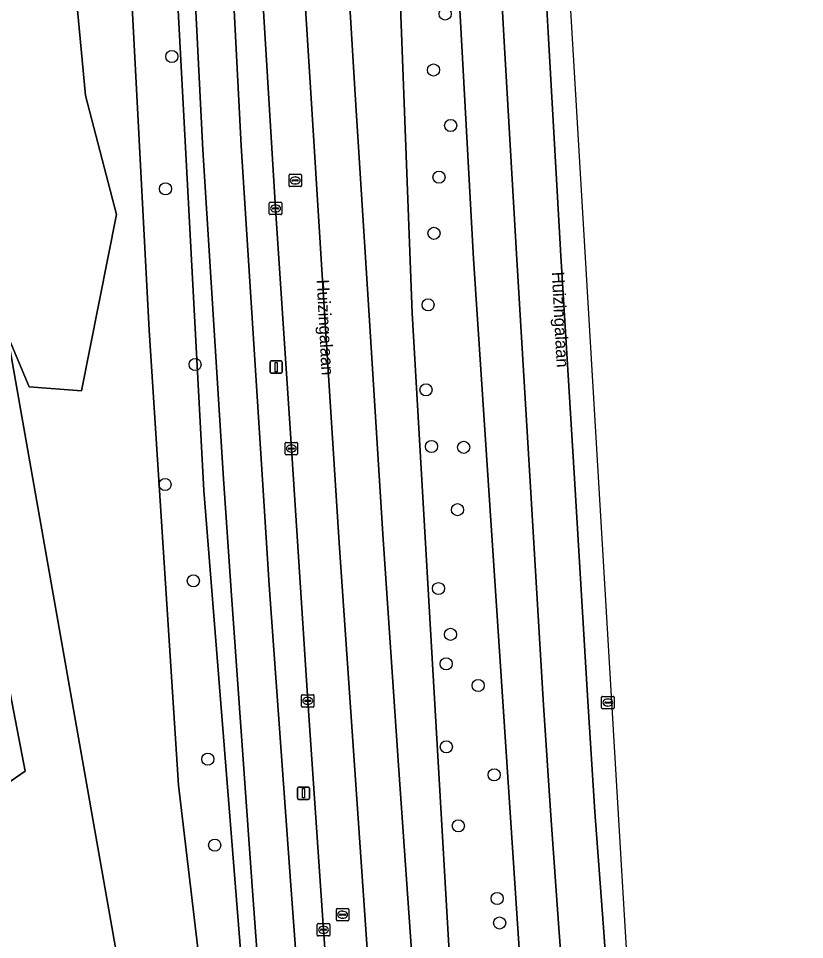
# Model space of a CAD drawing. Extents: x 158472 to 159562, y 388525 to 389606.
# Drawn here: x 159413 to 159476.4, y 389328.4 to 389402.7 of the extents above; entities that cross this region are included whole.
import ezdxf

# ---------------------------------------------------------------- set-up
doc = ezdxf.new("R2010")
doc.units = 0
for name, color, linetype in [('IMGEO_Berm_groen', 7, 'Continuous'), ('IMGEO_Boom', 7, 'Continuous'), ('IMGEO_Fietspad_gesloten', 7, 'Continuous'), ('IMGEO_Gemengd_bos', 7, 'Continuous'), ('IMGEO_Groenvoorziening', 7, 'Continuous'), ('IMGEO_Kolk', 7, 'Continuous'), ('IMGEO_Lichtmast', 7, 'Continuous'), ('IMGEO_Loofbos', 7, 'Continuous'), ('IMGEO_Openbare_ruimte_label', 7, 'Continuous'), ('IMGEO_OVBaan_gesloten', 7, 'Continuous'), ('IMGEO_Rijbaan_regionaal_gesloten', 7, 'Continuous'), ('IMGEO_Rioolput', 7, 'Continuous')]:
    doc.layers.add(name, color=color, linetype=linetype)

msp = doc.modelspace()

# ---------------------------------------------------------------- linework, layer by layer
at = {"layer": 'IMGEO_Berm_groen'}
for points in [[(159462.413, 389257.635), (159461.317, 389270.868), (159458.683, 389302.364), (159457.234, 389320.414), (159456.576, 389329.28), (159455.933, 389338.361), (159455.343, 389347.27), (159454.267, 389365.293), (159453.188, 389383.221), (159452.141, 389401.253), (159451.155, 389419.217), (159450.672, 389428.191), (159449.926, 389441.726), (159449.437, 389450.675), (159449.022, 389459.654), (159448.651, 389468.489), (159448.294, 389477.475)], [(159439.042, 389414.768), (159440.159, 389396.511), (159441.279, 389378.681), (159442.401, 389360.642), (159443.618, 389342.795), (159444.87, 389324.774), (159446.202, 389306.754), (159447.563, 389288.851), (159449.045, 389270.997), (159449.904, 389262.075), (159451.513, 389248.857), (159452.146, 389244.331)], [(159430.128, 389408.571), (159430.962, 389392.384), (159432.663, 389365.441), (159433.209, 389356.932), (159434.924, 389333.087), (159437.028, 389304.706), (159439.142, 389275.926), (159440.566, 389256.138), (159442.243, 389231.563), (159443.721, 389209.728), (159444.203, 389201.317), (159444.695, 389192.269)], [(159446.463, 389224.322), (159446.293, 389228.525), (159446.181, 389230.749), (159445.92, 389234.751), (159445.67, 389237.734), (159445.163, 389242.723), (159444.466, 389248.831), (159443.46, 389256.982), (159442.907, 389261.963), (159442.348, 389268.114), (159441.368, 389279.284), (159440.556, 389289.453), (159439.066, 389308.792), (159437.593, 389329.144), (159436.324, 389347.61), (159435.001, 389367.961), (159433.726, 389387.33), (159432.498, 389407.699)]]:
    msp.add_lwpolyline(points, dxfattribs=at)
for points in [[(159429.524, 389365.522), (159427.85, 389392.06), (159427.019, 389408.625), (159426.613, 389418.069), (159425.013, 389450.143), (159424.18, 389469.944), (159422.537, 389469.768), (159423.302, 389451.637), (159427.938, 389364.58), (159435.062, 389275.325), (159436.082, 389260.026), (159436.417, 389257.448), (159436.447, 389257.47), (159437.196, 389258.35), (159436.06, 389275.392), (159433.891, 389304.797), (159431.846, 389332.651), (159430.139, 389356.523)], [(159447.021, 389450.42), (159439.77, 389452.598), (159440.853, 389437.731), (159443.361, 389414.941), (159444.742, 389378.885), (159447.897, 389324.587), (159448.596, 389307.277), (159451.86, 389272.896), (159455.276, 389242.287), (159456.795, 389230.456), (159460.47, 389231.358), (159459.807, 389244.513), (159455.54, 389294.641), (159452.077, 389347.167), (159449.698, 389383.274), (159446.893, 389434.288), (159448.022, 389435.479)], [(159447.021, 389450.42), (159448.022, 389435.479), (159446.893, 389434.288), (159449.698, 389383.274), (159452.077, 389347.167), (159455.54, 389294.641), (159459.807, 389244.513), (159460.47, 389231.358), (159456.795, 389230.456), (159455.276, 389242.287), (159451.86, 389272.896), (159448.596, 389307.277), (159447.897, 389324.587), (159444.742, 389378.885), (159443.361, 389414.941), (159440.853, 389437.731), (159439.77, 389452.598)]]:
    msp.add_lwpolyline(points, close=True, dxfattribs=at)
at = {"layer": 'IMGEO_Boom'}
for centre in [(159447.408, 389403.015), (159425.356, 389399.581), (159446.472, 389398.497), (159447.851, 389394.017), (159446.909, 389389.85), (159424.857, 389388.91), (159446.505, 389385.324), (159446.028, 389379.558), (159427.235, 389374.745), (159445.862, 389372.693), (159446.306, 389368.123), (159448.901, 389368.062), (159424.815, 389365.065), (159448.408, 389363.03), (159427.098, 389357.297), (159446.871, 389356.666), (159447.831, 389352.974), (159447.493, 389350.592), (159450.066, 389348.846), (159447.499, 389343.902), (159428.262, 389342.905), (159451.363, 389341.642), (159448.468, 389337.53), (159428.82, 389335.974), (159451.602, 389331.668), (159451.798, 389329.695)]:
    msp.add_circle(centre, 0.489, dxfattribs=at)
at = {"layer": 'IMGEO_Fietspad_gesloten'}
for points in [[(159427.019, 389408.625), (159427.85, 389392.06), (159429.524, 389365.522), (159430.139, 389356.523), (159431.846, 389332.651), (159433.891, 389304.797), (159436.06, 389275.392), (159437.196, 389258.35), (159436.447, 389257.47), (159436.417, 389257.448), (159435.317, 389256.654)], [(159440.566, 389256.138), (159439.142, 389275.926), (159437.028, 389304.706), (159434.924, 389333.087), (159433.209, 389356.932), (159432.663, 389365.441), (159430.962, 389392.384), (159430.128, 389408.571)]]:
    msp.add_lwpolyline(points, dxfattribs=at)
at = {"layer": 'IMGEO_Gemengd_bos'}
for points in [[(159413.859, 389372.934), (159418.077, 389372.622), (159420.905, 389386.841), (159418.398, 389396.44), (159416.599, 389415.703), (159414.262, 389438.927), (159408.126, 389439.636), (159403.47, 389452.315), (159398.925, 389454.044), (159396.85, 389451.277), (159396.205, 389449.369), (159399.001, 389445.359), (159401.113, 389441.439), (159402.605, 389437.663), (159403.306, 389435.11), (159403.999, 389431.277), (159406.443, 389411.056), (159409.806, 389390.164), (159412.107, 389377.113)], [(159413.528, 389341.942), (159406.794, 389376.929), (159402.726, 389376.788), (159406.293, 389336.977)]]:
    msp.add_lwpolyline(points, close=True, dxfattribs=at)
at = {"layer": 'IMGEO_Groenvoorziening'}
msp.add_lwpolyline([(159422.537, 389469.768), (159419.47, 389469.438), (159419.246, 389459.202), (159420.283, 389439.398), (159423.523, 389377.509), (159425.887, 389340.806), (159429.3, 389312.223), (159436.082, 389260.026), (159435.062, 389275.325), (159427.938, 389364.58), (159423.302, 389451.637)], close=True, dxfattribs=at)
at = {"layer": 'IMGEO_Kolk'}
for p, q in [((159433.225, 389386.904), (159433.225, 389387.756)), ((159433.3, 389387.83), (159434.152, 389387.83)), ((159434.226, 389387.756), (159434.226, 389386.904)), ((159433.484, 389387.324), (159433.484, 389387.336)), ((159433.922, 389387.287), (159433.524, 389387.287)), ((159433.527, 389387.373), (159433.925, 389387.373)), ((159433.736, 389387.05), (159433.711, 389387.05)), ((159433.713, 389387.61), (159433.738, 389387.61)), ((159433.968, 389387.336), (159433.968, 389387.324)), ((159434.152, 389386.83), (159433.3, 389386.83)), ((159434.5, 389367.535), (159434.5, 389368.387)), ((159434.575, 389368.461), (159435.427, 389368.461)), ((159435.501, 389368.387), (159435.501, 389367.535)), ((159434.759, 389367.955), (159434.759, 389367.967)), ((159435.197, 389367.918), (159434.799, 389367.918)), ((159434.802, 389368.004), (159435.2, 389368.004)), ((159435.011, 389367.681), (159434.986, 389367.681)), ((159434.988, 389368.241), (159435.013, 389368.241)), ((159435.243, 389367.967), (159435.243, 389367.955)), ((159435.427, 389367.461), (159434.575, 389367.461)), ((159435.823, 389347.184), (159435.823, 389348.036)), ((159435.898, 389348.11), (159436.75, 389348.11)), ((159436.082, 389347.604), (159436.082, 389347.616)), ((159436.125, 389347.653), (159436.523, 389347.653)), ((159436.311, 389347.89), (159436.336, 389347.89)), ((159436.566, 389347.616), (159436.566, 389347.604)), ((159436.824, 389348.036), (159436.824, 389347.184)), ((159436.75, 389347.11), (159435.898, 389347.11)), ((159436.52, 389347.567), (159436.122, 389347.567)), ((159436.334, 389347.33), (159436.309, 389347.33)), ((159437.092, 389328.718), (159437.092, 389329.57)), ((159437.167, 389329.644), (159438.019, 389329.644)), ((159437.351, 389329.138), (159437.351, 389329.15)), ((159437.789, 389329.101), (159437.391, 389329.101)), ((159437.394, 389329.187), (159437.792, 389329.187)), ((159437.58, 389329.424), (159437.605, 389329.424)), ((159437.835, 389329.15), (159437.835, 389329.138)), ((159438.093, 389329.57), (159438.093, 389328.718)), ((159438.019, 389328.644), (159437.167, 389328.644)), ((159437.603, 389328.864), (159437.578, 389328.864))]:
    msp.add_line(p, q, dxfattribs=at)
for points in [[(159433.225, 389386.904), (159433.225, 389387.756)], [(159433.3, 389387.83), (159434.152, 389387.83)], [(159434.226, 389387.756), (159434.226, 389386.904)], [(159434.152, 389386.83), (159433.3, 389386.83)], [(159434.5, 389367.535), (159434.5, 389368.387)], [(159434.575, 389368.461), (159435.427, 389368.461)], [(159435.501, 389368.387), (159435.501, 389367.535)], [(159435.427, 389367.461), (159434.575, 389367.461)], [(159435.823, 389347.184), (159435.823, 389348.036)], [(159435.898, 389348.11), (159436.75, 389348.11)], [(159436.824, 389348.036), (159436.824, 389347.184)], [(159436.75, 389347.11), (159435.898, 389347.11)], [(159437.092, 389328.718), (159437.092, 389329.57)], [(159437.167, 389329.644), (159438.019, 389329.644)], [(159438.093, 389329.57), (159438.093, 389328.718)], [(159438.019, 389328.644), (159437.167, 389328.644)]]:
    msp.add_lwpolyline(points, dxfattribs=at)
for centre, radius, start, end in [((159433.302, 389387.754), 0.0765, 91.55205, 178.44795), ((159433.302, 389387.754), 0.0765, 91.55205, 178.44795), ((159434.15, 389387.754), 0.0765, 1.55205, 88.44795), ((159434.15, 389387.754), 0.0765, 1.55205, 88.44795), ((159433.524, 389387.333), 0.0403, 85.87752, 175.75265), ((159433.521, 389387.323), 0.0366, 178.93798, 274.71019), ((159433.925, 389387.33), 0.043, 264.86636, 352.45326), ((159433.929, 389387.335), 0.0386, 1.73085, 96.63898), ((159433.302, 389386.906), 0.0765, 181.55205, 268.44795), ((159433.302, 389386.906), 0.0765, 181.55205, 268.44795), ((159434.15, 389386.906), 0.0765, 271.55205, 358.44795), ((159434.15, 389386.906), 0.0765, 271.55205, 358.44795), ((159434.577, 389368.385), 0.0765, 91.55205, 178.44795), ((159434.577, 389368.385), 0.0765, 91.55205, 178.44795), ((159435.425, 389368.385), 0.0765, 1.55205, 88.44795), ((159435.425, 389368.385), 0.0765, 1.55205, 88.44795), ((159434.799, 389367.964), 0.0403, 85.87752, 175.75265), ((159434.796, 389367.954), 0.0366, 178.93798, 274.71019), ((159435.2, 389367.961), 0.043, 264.86636, 352.45326), ((159435.204, 389367.966), 0.0386, 1.73085, 96.63898), ((159434.577, 389367.537), 0.0765, 181.55205, 268.44795), ((159434.577, 389367.537), 0.0765, 181.55205, 268.44795), ((159435.425, 389367.537), 0.0765, 271.55205, 358.44795), ((159435.425, 389367.537), 0.0765, 271.55205, 358.44795), ((159435.9, 389348.034), 0.0765, 91.55205, 178.44795), ((159435.9, 389348.034), 0.0765, 91.55205, 178.44795), ((159436.122, 389347.613), 0.0403, 85.87752, 175.75265), ((159436.119, 389347.603), 0.0366, 178.93798, 274.71019), ((159436.523, 389347.61), 0.043, 264.86636, 352.45326), ((159436.527, 389347.615), 0.0386, 1.73085, 96.63898), ((159436.748, 389348.034), 0.0765, 1.55205, 88.44795), ((159436.748, 389348.034), 0.0765, 1.55205, 88.44795), ((159435.9, 389347.186), 0.0765, 181.55205, 268.44795), ((159435.9, 389347.186), 0.0765, 181.55205, 268.44795), ((159436.748, 389347.186), 0.0765, 271.55205, 358.44795), ((159436.748, 389347.186), 0.0765, 271.55205, 358.44795), ((159437.169, 389329.568), 0.0765, 91.55205, 178.44795), ((159437.169, 389329.568), 0.0765, 91.55205, 178.44795), ((159437.391, 389329.147), 0.0403, 85.87752, 175.75265), ((159437.388, 389329.137), 0.0366, 178.93798, 274.71019), ((159437.792, 389329.144), 0.043, 264.86636, 352.45326), ((159437.796, 389329.149), 0.0386, 1.73085, 96.63898), ((159438.017, 389329.568), 0.0765, 1.55205, 88.44795), ((159438.017, 389329.568), 0.0765, 1.55205, 88.44795), ((159437.169, 389328.72), 0.0765, 181.55205, 268.44795), ((159437.169, 389328.72), 0.0765, 181.55205, 268.44795), ((159438.017, 389328.72), 0.0765, 271.55205, 358.44795), ((159438.017, 389328.72), 0.0765, 271.55205, 358.44795)]:
    msp.add_arc(centre, radius, start, end, dxfattribs=at)
for centre, major_axis, ratio, start_param, end_param in [((159433.712, 389387.33), (-0.387, 0.002), 0.722429, 4.712389, 7.853982), ((159433.737, 389387.33), (-0.39, 0.002), 0.717154, 1.570796, 4.712389), ((159434.987, 389367.961), (-0.387, 0.002), 0.722429, 4.712389, 7.853982), ((159435.012, 389367.961), (-0.39, 0.002), 0.717154, 1.570796, 4.712389), ((159436.31, 389347.61), (-0.387, 0.002), 0.722429, 4.712389, 7.853982), ((159436.335, 389347.61), (-0.39, 0.002), 0.717154, 1.570796, 4.712389), ((159437.579, 389329.144), (-0.387, 0.002), 0.722429, 4.712389, 7.853982), ((159437.604, 389329.144), (-0.39, 0.002), 0.717154, 1.570796, 4.712389)]:
    msp.add_ellipse(centre, major_axis=major_axis, ratio=ratio, start_param=start_param, end_param=end_param, dxfattribs=at)
at = {"layer": 'IMGEO_Lichtmast'}
for p, q in [((159433.279, 389374.133), (159433.279, 389374.933)), ((159433.279, 389374.933), (159433.279, 389374.133)), ((159433.379, 389375.033), (159434.169, 389375.033)), ((159434.169, 389375.033), (159433.379, 389375.033)), ((159434.269, 389374.933), (159434.269, 389374.133)), ((159434.269, 389374.133), (159434.269, 389374.933)), ((159434.169, 389374.033), (159433.379, 389374.033)), ((159433.379, 389374.033), (159434.169, 389374.033)), ((159435.485, 389339.755), (159435.485, 389340.555)), ((159435.485, 389340.555), (159435.485, 389339.755)), ((159435.585, 389340.655), (159436.375, 389340.655)), ((159436.375, 389340.655), (159435.585, 389340.655)), ((159436.475, 389340.555), (159436.475, 389339.755)), ((159436.475, 389339.755), (159436.475, 389340.555)), ((159436.375, 389339.655), (159435.585, 389339.655)), ((159435.585, 389339.655), (159436.375, 389339.655))]:
    msp.add_line(p, q, dxfattribs=at)
for points in [[(159433.699, 389374.908), (159433.849, 389374.908), (159433.849, 389374.158), (159433.699, 389374.158), (159433.699, 389374.908)], [(159435.905, 389340.53), (159436.055, 389340.53), (159436.055, 389339.78), (159435.905, 389339.78), (159435.905, 389340.53)]]:
    msp.add_lwpolyline(points, dxfattribs=at)
for centre, start, end in [((159433.379, 389374.933), 90, 180), ((159433.379, 389374.933), 90, 180), ((159434.169, 389374.933), 0, 90), ((159434.169, 389374.933), 360, 90), ((159433.379, 389374.133), 180, 270), ((159433.379, 389374.133), 180, 270), ((159434.169, 389374.133), 270, 0), ((159434.169, 389374.133), 270, 0), ((159435.585, 389340.555), 90, 180), ((159435.585, 389340.555), 90, 180), ((159436.375, 389340.555), 0, 90), ((159436.375, 389340.555), 360, 90), ((159435.585, 389339.755), 180, 270), ((159435.585, 389339.755), 180, 270), ((159436.375, 389339.755), 270, 0), ((159436.375, 389339.755), 270, 0)]:
    msp.add_arc(centre, 0.1, start, end, dxfattribs=at)
at = {"layer": 'IMGEO_Loofbos'}
for points in [[(159423.523, 389377.509), (159420.283, 389439.398), (159414.262, 389438.927), (159416.599, 389415.703), (159418.398, 389396.44), (159420.905, 389386.841), (159418.077, 389372.622), (159413.859, 389372.934), (159412.107, 389377.113), (159421.596, 389323.285), (159425.169, 389304.733), (159432.241, 389266.439), (159432.963, 389256.159), (159433.752, 389256.173), (159433.963, 389256.195)], [(159435.317, 389256.654), (159436.417, 389257.448), (159436.082, 389260.026), (159429.3, 389312.223), (159425.887, 389340.806), (159423.523, 389377.509)], [(159432.241, 389266.439), (159425.169, 389304.733), (159421.596, 389323.285), (159412.107, 389377.113), (159406.794, 389376.929), (159413.528, 389341.942), (159406.293, 389336.977), (159406.951, 389329.629)]]:
    msp.add_lwpolyline(points, dxfattribs=at)
at = {"layer": 'IMGEO_OVBaan_gesloten'}
for points in [[(159451.155, 389419.217), (159452.141, 389401.253), (159453.188, 389383.221), (159454.267, 389365.293), (159455.343, 389347.27), (159455.933, 389338.361), (159456.576, 389329.28), (159457.234, 389320.414), (159458.683, 389302.364), (159461.317, 389270.868), (159462.413, 389257.635)], [(159465.996, 389257.78), (159464.879, 389271.098), (159462.236, 389302.757), (159460.798, 389320.766), (159460.138, 389329.675), (159459.489, 389338.669), (159458.907, 389347.596), (159457.832, 389365.558), (159456.745, 389383.516), (159455.709, 389401.512), (159454.709, 389419.463)], [(159435.45, 389414.586), (159436.596, 389396.211), (159437.704, 389378.518), (159438.855, 389360.362), (159440.082, 389342.434), (159441.344, 389324.477), (159442.637, 389306.519), (159444.003, 389288.48), (159445.864, 389266.502), (159446.792, 389258.024)], [(159452.146, 389244.331), (159451.513, 389248.857), (159449.904, 389262.075), (159449.045, 389270.997), (159447.563, 389288.851), (159446.202, 389306.754), (159444.87, 389324.774), (159443.618, 389342.795), (159442.401, 389360.642), (159441.279, 389378.681), (159440.159, 389396.511), (159439.042, 389414.768)]]:
    msp.add_lwpolyline(points, dxfattribs=at)
at = {"layer": 'IMGEO_Rijbaan_regionaal_gesloten'}
for points in [[(159474.251, 389152.87), (159476.395, 389176.888), (159468.546, 389254.372), (159463.341, 389305.754), (159461.772, 389332.122), (159456.481, 389421.006)], [(159454.709, 389419.463), (159455.709, 389401.512), (159456.745, 389383.516), (159457.832, 389365.558), (159458.907, 389347.596), (159459.489, 389338.669), (159460.138, 389329.675), (159460.798, 389320.766), (159462.236, 389302.757), (159464.879, 389271.098), (159465.996, 389257.78)], [(159446.792, 389258.024), (159445.864, 389266.502), (159444.003, 389288.48), (159442.637, 389306.519), (159441.344, 389324.477), (159440.082, 389342.434), (159438.855, 389360.362), (159437.704, 389378.518), (159436.596, 389396.211), (159435.45, 389414.586)], [(159432.498, 389407.699), (159433.726, 389387.33), (159435.001, 389367.961), (159436.324, 389347.61), (159437.593, 389329.144), (159439.066, 389308.792), (159440.556, 389289.453), (159441.368, 389279.284), (159442.348, 389268.114), (159442.907, 389261.963), (159443.46, 389256.982), (159444.466, 389248.831), (159445.163, 389242.723), (159445.67, 389237.734), (159445.92, 389234.751), (159446.181, 389230.749), (159446.293, 389228.525), (159446.463, 389224.322)]]:
    msp.add_lwpolyline(points, dxfattribs=at)
at = {"layer": 'IMGEO_Rioolput'}
for p, q in [((159434.813, 389389.162), (159434.813, 389390.014)), ((159434.888, 389390.088), (159435.74, 389390.088)), ((159435.814, 389390.014), (159435.814, 389389.162)), ((159435.072, 389389.582), (159435.072, 389389.594)), ((159435.51, 389389.545), (159435.112, 389389.545)), ((159435.115, 389389.631), (159435.513, 389389.631)), ((159435.324, 389389.308), (159435.299, 389389.308)), ((159435.301, 389389.868), (159435.326, 389389.868)), ((159435.556, 389389.594), (159435.556, 389389.582)), ((159435.74, 389389.088), (159434.888, 389389.088)), ((159460.026, 389347.047), (159460.026, 389347.899)), ((159460.101, 389347.973), (159460.953, 389347.973)), ((159460.514, 389347.753), (159460.539, 389347.753)), ((159461.027, 389347.899), (159461.027, 389347.047)), ((159460.953, 389346.973), (159460.101, 389346.973)), ((159460.285, 389347.467), (159460.285, 389347.479)), ((159460.723, 389347.43), (159460.325, 389347.43)), ((159460.328, 389347.516), (159460.726, 389347.516)), ((159460.537, 389347.193), (159460.512, 389347.193)), ((159460.769, 389347.479), (159460.769, 389347.467)), ((159438.63, 389329.938), (159438.63, 389330.79)), ((159438.705, 389330.864), (159439.557, 389330.864)), ((159439.118, 389330.644), (159439.143, 389330.644)), ((159439.631, 389330.79), (159439.631, 389329.938)), ((159439.557, 389329.864), (159438.705, 389329.864)), ((159438.889, 389330.358), (159438.889, 389330.37)), ((159439.327, 389330.321), (159438.929, 389330.321)), ((159438.932, 389330.407), (159439.33, 389330.407)), ((159439.141, 389330.084), (159439.116, 389330.084)), ((159439.373, 389330.37), (159439.373, 389330.358))]:
    msp.add_line(p, q, dxfattribs=at)
for points in [[(159434.813, 389389.162), (159434.813, 389390.014)], [(159434.888, 389390.088), (159435.74, 389390.088)], [(159435.814, 389390.014), (159435.814, 389389.162)], [(159435.74, 389389.088), (159434.888, 389389.088)], [(159460.026, 389347.047), (159460.026, 389347.899)], [(159460.101, 389347.973), (159460.953, 389347.973)], [(159461.027, 389347.899), (159461.027, 389347.047)], [(159460.953, 389346.973), (159460.101, 389346.973)], [(159438.63, 389329.938), (159438.63, 389330.79)], [(159438.705, 389330.864), (159439.557, 389330.864)], [(159439.631, 389330.79), (159439.631, 389329.938)], [(159439.557, 389329.864), (159438.705, 389329.864)]]:
    msp.add_lwpolyline(points, dxfattribs=at)
for centre, radius, start, end in [((159434.89, 389390.012), 0.0765, 91.55205, 178.44795), ((159434.89, 389390.012), 0.0765, 91.55205, 178.44795), ((159435.738, 389390.012), 0.0765, 1.55205, 88.44795), ((159435.738, 389390.012), 0.0765, 1.55205, 88.44795), ((159435.112, 389389.591), 0.0403, 85.87752, 175.75265), ((159435.109, 389389.581), 0.0366, 178.93798, 274.71019), ((159435.513, 389389.588), 0.043, 264.86636, 352.45326), ((159435.517, 389389.593), 0.0386, 1.73085, 96.63898), ((159434.89, 389389.164), 0.0765, 181.55205, 268.44795), ((159434.89, 389389.164), 0.0765, 181.55205, 268.44795), ((159435.738, 389389.164), 0.0765, 271.55205, 358.44795), ((159435.738, 389389.164), 0.0765, 271.55205, 358.44795), ((159460.103, 389347.897), 0.0765, 91.55205, 178.44795), ((159460.103, 389347.897), 0.0765, 91.55205, 178.44795), ((159460.951, 389347.897), 0.0765, 1.55205, 88.44795), ((159460.951, 389347.897), 0.0765, 1.55205, 88.44795), ((159460.103, 389347.049), 0.0765, 181.55205, 268.44795), ((159460.103, 389347.049), 0.0765, 181.55205, 268.44795), ((159460.325, 389347.476), 0.0403, 85.87752, 175.75265), ((159460.322, 389347.466), 0.0366, 178.93798, 274.71019), ((159460.726, 389347.473), 0.043, 264.86636, 352.45326), ((159460.73, 389347.478), 0.0386, 1.73085, 96.63898), ((159460.951, 389347.049), 0.0765, 271.55205, 358.44795), ((159460.951, 389347.049), 0.0765, 271.55205, 358.44795), ((159438.707, 389330.788), 0.0765, 91.55205, 178.44795), ((159438.707, 389330.788), 0.0765, 91.55205, 178.44795), ((159439.555, 389330.788), 0.0765, 1.55205, 88.44795), ((159439.555, 389330.788), 0.0765, 1.55205, 88.44795), ((159438.707, 389329.94), 0.0765, 181.55205, 268.44795), ((159438.707, 389329.94), 0.0765, 181.55205, 268.44795), ((159438.929, 389330.367), 0.0403, 85.87752, 175.75265), ((159438.926, 389330.357), 0.0366, 178.93798, 274.71019), ((159439.33, 389330.364), 0.043, 264.86636, 352.45326), ((159439.334, 389330.369), 0.0386, 1.73085, 96.63898), ((159439.555, 389329.94), 0.0765, 271.55205, 358.44795), ((159439.555, 389329.94), 0.0765, 271.55205, 358.44795)]:
    msp.add_arc(centre, radius, start, end, dxfattribs=at)
for centre, major_axis, ratio, start_param, end_param in [((159435.3, 389389.588), (-0.387, 0.002), 0.722429, 4.712389, 7.853982), ((159435.325, 389389.588), (-0.39, 0.002), 0.717154, 1.570796, 4.712389), ((159460.513, 389347.473), (-0.387, 0.002), 0.722429, 4.712389, 7.853982), ((159460.538, 389347.473), (-0.39, 0.002), 0.717154, 1.570796, 4.712389), ((159439.117, 389330.364), (-0.387, 0.002), 0.722429, 4.712389, 7.853982), ((159439.142, 389330.364), (-0.39, 0.002), 0.717154, 1.570796, 4.712389)]:
    msp.add_ellipse(centre, major_axis=major_axis, ratio=ratio, start_param=start_param, end_param=end_param, dxfattribs=at)

# ---------------------------------------------------------------- texts
at = {"layer": 'IMGEO_Openbare_ruimte_label'}
for p in [(159456.006, 389382.199), (159437.043, 389381.571)]:
    msp.add_text('Huizingalaan', height=1, rotation=272.97967, dxfattribs=at).set_placement(p)

doc.saveas('drawing.dxf')
